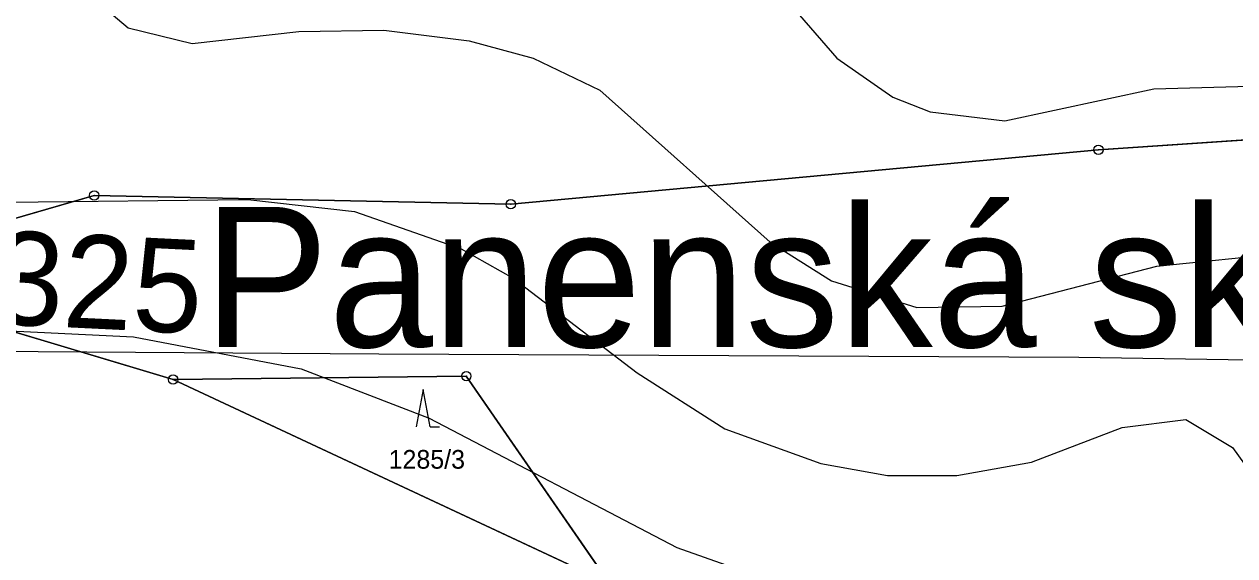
# Model space of a CAD drawing. Extents: x -706130 to -698555, y -971544 to -967260.
# Drawn here: x -705087.4 to -704957.8, y -969474.7 to -969417.8 of the extents above; entities that cross this region are included whole.
import ezdxf

# ---------------------------------------------------------------- set-up
doc = ezdxf.new("R2010")
doc.units = 0
for name, color, linetype in [('Docházková izochrona - VLAK N', 7, 'Continuous'), ('Hluková izofona', 7, 'Continuous'), ('KN_Hranice_parcel', 7, 'Continuous'), ('KN_Parcelni cisla', 7, 'Continuous'), ('KN_Polygon parcely', 7, 'Continuous'), ('KN_Popisy_pomistni nazvy', 7, 'Continuous'), ('KN_POZEMKY_10_LESNI POZEMEK', 7, 'Continuous'), ('KN_POZEMKY_14_OSTATNI PLOCHA', 7, 'Continuous'), ('KN_VYUZITI_26_ostatni plocha_jina plocha', 7, 'Continuous'), ('KN_Značky bodu BP', 7, 'Continuous'), ('KN_Značky kultur', 7, 'Continuous'), ('Plochy přírodní - lesní S', 7, 'Continuous'), ('Plochy přírodní - nelesní S', 7, 'Continuous'), ('VÝŠKOPIS_vrstevnice hlavní', 7, 'Continuous'), ('VÝŠKOPIS_vrstevnice výška', 7, 'Continuous'), ('VÝŠKOPIS_vrstevnice zesílená', 7, 'Continuous')]:
    doc.layers.add(name, color=color, linetype=linetype)

msp = doc.modelspace()

# ---------------------------------------------------------------- linework, layer by layer
at = {"layer": 'Docházková izochrona - VLAK N'}
msp.add_circle((-704165.45, -969778.77), 800, dxfattribs=at)
at = {"layer": 'Hluková izofona'}
msp.add_lwpolyline([(-704903.67, -969454.6), (-704974.5, -969453.52), (-705049.46, -969453.14), (-705158.97, -969452.4), (-705316.62, -969452.29)], dxfattribs=at)
at = {"layer": 'KN_Hranice_parcel'}
for p, q in [((-705127.37, -969449.92), (-705079.92, -969436.16)), ((-705024.74, -969477.68), (-705071.48, -969455.87))]:
    msp.add_line(p, q, dxfattribs=at)
for points in [[(-705079.92, -969436.16), (-705035.32, -969437.11), (-704972.39, -969431.28), (-704928.68, -969428.33), (-704908.04, -969429.28), (-704850.62, -969440.43), (-704798.66, -969453.48), (-704784.55, -969455.62)], [(-705071.48, -969455.87), (-705090.93, -969450.05), (-705113.96, -969453.61), (-705146.35, -969456.57)], [(-705071.48, -969455.87), (-705040.08, -969455.5), (-705024.74, -969477.68)]]:
    msp.add_lwpolyline(points, dxfattribs=at)
at = {"layer": 'KN_Polygon parcely'}
for points in [[(-705141.53, -969376.51), (-705098.74, -969429.02), (-705123.82, -969438.3), (-705127.37, -969449.92), (-705079.92, -969436.16), (-705035.32, -969437.11), (-704972.39, -969431.28), (-704928.68, -969428.33)], [(-704928.68, -969428.33), (-704972.39, -969431.28), (-705035.32, -969437.11), (-705079.92, -969436.16), (-705127.37, -969449.92), (-705145.16, -969456.15), (-705146.35, -969456.57), (-705113.96, -969453.61), (-705090.93, -969450.05), (-705071.48, -969455.87), (-705040.08, -969455.5), (-705024.74, -969477.68), (-705009.37, -969485.17), (-704980.23, -969480.03), (-704993.44, -969527.17), (-704922.64, -969522.64)]]:
    msp.add_lwpolyline(points, dxfattribs=at)
for points in [[(-704980.23, -969480.03), (-705009.37, -969485.17), (-705024.74, -969477.68), (-705071.48, -969455.87), (-705090.93, -969450.05), (-705113.96, -969453.61), (-705146.35, -969456.57), (-705133.27, -969475.75), (-705132.21, -969479.18), (-705126.99, -969479.32), (-705116.55, -969481.59), (-705091.71, -969490.62), (-705075.72, -969497.41), (-705059.6, -969506.18), (-705039.21, -969518.7), (-705024.63, -969528.62), (-704993.44, -969527.17)], [(-705024.74, -969477.68), (-705040.08, -969455.5), (-705071.48, -969455.87)]]:
    msp.add_lwpolyline(points, close=True, dxfattribs=at)
at = {"layer": 'KN_POZEMKY_10_LESNI POZEMEK'}
for p, q in [((-704928.68, -969428.33), (-704972.39, -969431.28)), ((-704972.39, -969431.28), (-704928.68, -969428.33)), ((-704972.39, -969431.28), (-705035.32, -969437.11)), ((-705035.32, -969437.11), (-704972.39, -969431.28)), ((-705079.92, -969436.16), (-705127.37, -969449.92)), ((-705127.37, -969449.92), (-705079.92, -969436.16)), ((-705035.32, -969437.11), (-705079.92, -969436.16)), ((-705079.92, -969436.16), (-705035.32, -969437.11)), ((-705071.48, -969455.87), (-705090.93, -969450.05)), ((-705040.08, -969455.5), (-705071.48, -969455.87)), ((-705071.48, -969455.87), (-705040.08, -969455.5)), ((-705024.74, -969477.68), (-705040.08, -969455.5)), ((-705040.08, -969455.5), (-705024.74, -969477.68)), ((-705024.74, -969477.68), (-705071.48, -969455.87))]:
    msp.add_line(p, q, dxfattribs=at)
at = {"layer": 'KN_POZEMKY_14_OSTATNI PLOCHA'}
for p, q in [((-705090.93, -969450.05), (-705071.48, -969455.87)), ((-705071.48, -969455.87), (-705024.74, -969477.68))]:
    msp.add_line(p, q, dxfattribs=at)
at = {"layer": 'KN_VYUZITI_26_ostatni plocha_jina plocha'}
for p, q in [((-705090.93, -969450.05), (-705071.48, -969455.87)), ((-705071.48, -969455.87), (-705024.74, -969477.68))]:
    msp.add_line(p, q, dxfattribs=at)
at = {"layer": 'KN_Značky bodu BP'}
for centre, radius in [((-704972.39, -969431.28), 0.5), ((-704972.39, -969431.28), 0.0303), ((-705079.92, -969436.16), 0.5), ((-705079.92, -969436.16), 0.0303), ((-705035.32, -969437.11), 0.5), ((-705035.32, -969437.11), 0.0303), ((-705071.48, -969455.87), 0.5), ((-705040.08, -969455.5), 0.5), ((-705040.08, -969455.5), 0.0303), ((-705071.48, -969455.87), 0.0303)]:
    msp.add_circle(centre, radius, dxfattribs=at)
at = {"layer": 'KN_Značky kultur'}
for p, q in [((-705044.71, -969456.93), (-705045.46, -969460.93)), ((-705043.96, -969460.93), (-705044.71, -969456.93)), ((-705043.96, -969460.93), (-705042.96, -969460.93))]:
    msp.add_line(p, q, dxfattribs=at)
at = {"layer": 'Plochy přírodní - lesní S'}
for p, q in [((-705090.93, -969450.05), (-705071.48, -969455.87)), ((-705071.48, -969455.87), (-705024.74, -969477.68))]:
    msp.add_line(p, q, dxfattribs=at)
at = {"layer": 'Plochy přírodní - nelesní S'}
for p, q in [((-705071.48, -969455.87), (-705090.93, -969450.05)), ((-705024.74, -969477.68), (-705071.48, -969455.87))]:
    msp.add_line(p, q, dxfattribs=at)
at = {"layer": 'VÝŠKOPIS_vrstevnice hlavní'}
for points in [[(-705161.47, -969334.32), (-705121.38, -969353.72), (-705108.25, -969361.42), (-705097.55, -969369.98), (-705091.42, -969376.83), (-705086.14, -969385.96), (-705083.71, -969393.67), (-705081.57, -969411.64), (-705079.72, -969415.35), (-705076.3, -969418.21), (-705069.45, -969419.92), (-705058.03, -969418.63), (-705048.9, -969418.49), (-705039.77, -969419.63), (-705032.92, -969421.49), (-705025.79, -969424.91), (-705007.53, -969441.18), (-705000.97, -969445.31), (-704991.83, -969448.17), (-704982.7, -969448.03), (-704966.15, -969443.74), (-704952.17, -969442.32)], [(-705017.37, -969401.94), (-705000.39, -969421.49), (-704994.4, -969425.63), (-704990.41, -969427.2), (-704982.42, -969428.19), (-704966.44, -969424.77), (-704956.17, -969424.48)], [(-705100.26, -969416.21), (-705102.55, -969423.06), (-705102.83, -969427.62), (-705101.98, -969431.19), (-705098.55, -969434.47), (-705094.84, -969436.04), (-705089.14, -969436.9), (-705063.46, -969436.61), (-705052.04, -969437.9), (-705040.63, -969441.89), (-705035.06, -969445.03), (-705021.8, -969455.16), (-705012.38, -969461.15), (-705002.11, -969464.86), (-704994.97, -969466.14), (-704987.55, -969466.14), (-704979.56, -969464.72), (-704969.86, -969461.01), (-704963.02, -969460.15), (-704958.02, -969463.15), (-704955.45, -969466.71)]]:
    msp.add_lwpolyline(points, dxfattribs=at)
at = {"layer": 'VÝŠKOPIS_vrstevnice zesílená'}
msp.add_lwpolyline([(-705114.39, -969407.36), (-705117.53, -969419.35), (-705120.52, -969425.34), (-705123.66, -969433.76), (-705122.52, -969441.89), (-705116.53, -969446.46), (-705110.82, -969448.88), (-705105.12, -969449.88), (-705075.73, -969451.31), (-705057.75, -969454.73), (-705044.05, -969460.01), (-705017.52, -969473.85), (-705005.82, -969477.99), (-705000.11, -969479.27), (-704987.55, -969480.55), (-704974.43, -969479.41), (-704965.58, -969480.55), (-704963.3, -969489.83), (-704963.59, -969492.11), (-704969.56, -969496.87), (-704980.42, -969504.95), (-704991.83, -969509.52), (-705008.94, -969520.67), (-705014.45, -969524.01)], dxfattribs=at)

# ---------------------------------------------------------------- texts
at = {"layer": 'KN_Parcelni cisla'}
msp.add_text('1285/3', height=2, dxfattribs=at).set_placement((-705048.4, -969465.41))
at = {"layer": 'KN_Popisy_pomistni nazvy'}
msp.add_text('Panenská skála', height=15, dxfattribs=at).set_placement((-705068.2, -969452.39))
at = {"layer": 'VÝŠKOPIS_vrstevnice výška'}
msp.add_text('325', height=10, rotation=357.2202, dxfattribs=at).set_placement((-705090.84, -969449.89))

doc.saveas('drawing.dxf')
